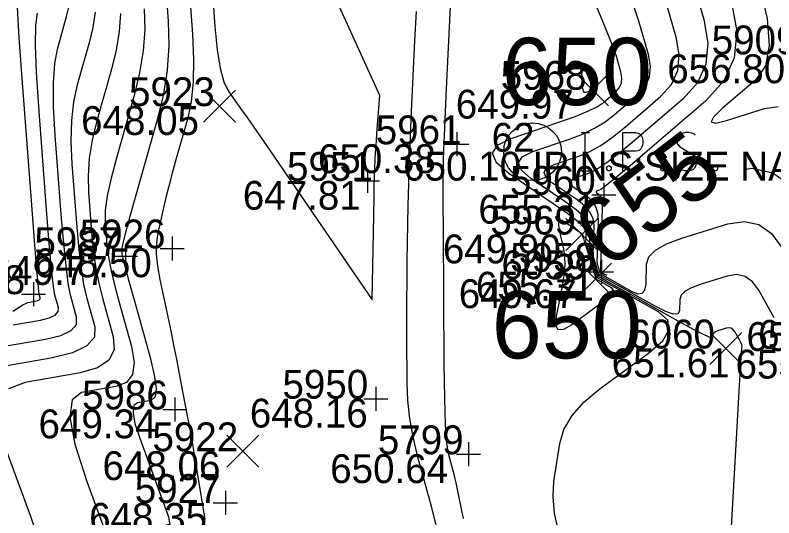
# Model space of a CAD drawing. Extents: x 2129350 to 2137777, y 657588 to 659885.
# Drawn here: x 2132814.21 to 2132845.79, y 658952.07 to 658972.99 of the extents above; entities that cross this region are included whole.
import ezdxf

# ---------------------------------------------------------------- set-up
doc = ezdxf.new("R2010")
doc.units = 0
for name, color, linetype in [('DT_X_Contour_Major', 7, 'Continuous'), ('DT_X_Contour_Minor', 7, 'Continuous'), ('SV_P_Mon_Cells_Set', 7, 'Continuous'), ('SV_X_Random_Point', 7, 'Continuous'), ('SV_X_Shot_Marker', 7, 'Continuous'), ('SV_X_Text_Comment', 7, 'Continuous'), ('SV_X_Text_Elevation', 7, 'Continuous'), ('SV_X_Text_Name', 7, 'Continuous')]:
    doc.layers.add(name, color=color, linetype=linetype)

msp = doc.modelspace()

# ---------------------------------------------------------------- linework, layer by layer
at = {"layer": 'DT_X_Contour_Major'}
for points in [[(2132832.868, 658952.05), (2132832.706, 658952.854), (2132832.576, 658953.46), (2132832.477, 658953.869), (2132832.254, 658954.695), (2132832.179, 658955.163), (2132832.123, 658955.947), (2132832.085, 658957.047), (2132832.066, 658958.464), (2132832.029, 658964.07), (2132832.024, 658965.143), (2132832.023, 658965.882), (2132832.025, 658966.286), (2132832.036, 658966.918), (2132832.052, 658967.377), (2132832.09, 658968.282), (2132832.152, 658969.632), (2132832.491, 658976.805)], [(2132820.389, 658975.353), (2132820.579, 658972.727), (2132820.602, 658971.726), (2132820.529, 658970.696), (2132820.359, 658969.634), (2132820.093, 658968.542), (2132819.255, 658965.589), (2132818.98, 658964.612), (2132818.786, 658963.893), (2132818.671, 658963.434), (2132818.637, 658963.235), (2132818.651, 658963.048), (2132818.687, 658962.877), (2132818.782, 658962.503), (2132818.937, 658961.926), (2132819.153, 658961.146), (2132819.808, 658958.797), (2132819.996, 658958.021), (2132820.069, 658957.457), (2132820.028, 658957.103), (2132819.872, 658956.961), (2132819.303, 658956.862), (2132819.148, 658956.742), (2132819.112, 658956.456), (2132819.193, 658956.004), (2132819.392, 658955.386), (2132820.594, 658952.116), (2132821.127, 658948.839)], [(2132844.029, 658973.529), (2132844.24, 658972.312), (2132844.13, 658971.219), (2132843.699, 658970.251), (2132842.946, 658969.408), (2132840.512, 658967.326), (2132839.707, 658966.641), (2132839.116, 658966.146), (2132838.741, 658965.842), (2132838.581, 658965.729), (2132838.44, 658965.681), (2132838.399, 658965.661), (2132838.385, 658965.637), (2132838.396, 658965.609), (2132838.432, 658965.577), (2132838.564, 658965.488), (2132838.605, 658965.402), (2132838.63, 658965.211), (2132838.64, 658964.915), (2132838.633, 658964.514), (2132838.594, 658963.306), (2132838.582, 658962.909), (2132838.572, 658962.626), (2132838.567, 658962.456), (2132838.565, 658962.399), (2132838.565, 658962.396), (2132838.567, 658962.39), (2132838.574, 658962.366), (2132838.587, 658962.324), (2132838.592, 658962.31), (2132838.595, 658962.3), (2132838.597, 658962.294), (2132838.597, 658962.292), (2132838.598, 658962.293), (2132838.606, 658962.288), (2132838.632, 658962.274), (2132838.674, 658962.25), (2132838.733, 658962.217), (2132838.831, 658962.163)], [(2132814.12, 658960.103), (2132815.256, 658960.301), (2132815.623, 658960.389), (2132815.869, 658960.506), (2132815.996, 658960.652), (2132816.003, 658960.827), (2132815.863, 658961.331), (2132815.802, 658961.696), (2132815.723, 658962.413), (2132815.626, 658963.483), (2132815.512, 658964.906), (2132815.185, 658969.169), (2132815.09, 658970.612), (2132815.051, 658971.745), (2132815.068, 658972.567), (2132815.141, 658973.078)], [(2132837.799, 658970.647), (2132837.801, 658970.8), (2132837.823, 658970.861), (2132837.865, 658970.832), (2132837.926, 658970.712), (2132838.179, 658970.126), (2132838.224, 658970.019), (2132838.252, 658969.953), (2132838.263, 658969.926), (2132838.268, 658969.906), (2132838.27, 658969.899), (2132838.269, 658969.893), (2132838.267, 658969.887), (2132838.262, 658969.882), (2132838.248, 658969.87), (2132838.236, 658969.864), (2132838.21, 658969.853), (2132838.17, 658969.839), (2132838.116, 658969.82), (2132837.954, 658969.765), (2132837.9, 658969.771), (2132837.859, 658969.833), (2132837.832, 658969.949), (2132837.818, 658970.119), (2132837.799, 658970.647)], [(2132844.607, 658966.581), (2132844.881, 658966.623), (2132845.742, 658966.43), (2132846.494, 658965.896)], [(2132837.375, 658960.107), (2132837.027, 658959.903), (2132836.806, 658959.893), (2132836.71, 658960.076), (2132836.741, 658960.452), (2132836.991, 658961.712), (2132837.065, 658962.163), (2132837.099, 658962.569), (2132837.093, 658962.931), (2132837.046, 658963.249), (2132836.869, 658964.037), (2132836.831, 658964.282), (2132836.85, 658964.425), (2132836.927, 658964.466), (2132837.06, 658964.407), (2132837.492, 658964.112), (2132837.634, 658964.014), (2132837.735, 658963.942), (2132837.796, 658963.895), (2132837.816, 658963.873), (2132837.815, 658963.85), (2132837.815, 658963.843), (2132837.815, 658963.837), (2132837.815, 658963.834), (2132837.815, 658963.833), (2132837.815, 658963.833), (2132837.825, 658963.799), (2132837.857, 658963.697), (2132837.909, 658963.527), (2132837.983, 658963.288), (2132838.207, 658962.562), (2132838.28, 658962.324), (2132838.333, 658962.153), (2132838.364, 658962.051), (2132838.375, 658962.017), (2132838.375, 658962.017), (2132838.392, 658962.008), (2132838.444, 658961.979), (2132838.529, 658961.931), (2132838.649, 658961.864), (2132839.016, 658961.659), (2132839.084, 658961.555), (2132839.016, 658961.394), (2132838.811, 658961.178), (2132838.469, 658960.906), (2132837.375, 658960.107)]]:
    msp.add_lwpolyline(points, dxfattribs=at)
at = {"layer": 'DT_X_Contour_Minor'}
for points in [[(2132822.523, 658972.521), (2132822.615, 658971.551), (2132822.736, 658970.78), (2132822.888, 658970.209), (2132823.069, 658969.836), (2132823.591, 658969.109), (2132823.857, 658968.731), (2132824.266, 658968.143), (2132824.816, 658967.345), (2132829.068, 658961.137), (2132829.143, 658965.373), (2132829.154, 658965.915), (2132829.164, 658966.311), (2132829.174, 658966.561), (2132829.196, 658967.035), (2132829.207, 658967.232), (2132829.222, 658967.47), (2132829.241, 658967.749), (2132829.265, 658968.067), (2132829.386, 658969.648), (2132826.071, 658976.941)], [(2132821.296, 658976.166), (2132821.582, 658972.198), (2132821.63, 658971.14), (2132821.613, 658970.205), (2132821.532, 658969.391), (2132821.386, 658968.7), (2132820.908, 658967.019), (2132820.741, 658966.419), (2132820.597, 658965.879), (2132820.475, 658965.399), (2132820.377, 658964.978), (2132820.145, 658963.938), (2132820.085, 658963.524), (2132820.078, 658963.061), (2132820.124, 658962.551), (2132820.222, 658961.992), (2132820.557, 658960.439), (2132820.681, 658959.854), (2132820.802, 658959.264), (2132820.92, 658958.669), (2132821.036, 658958.068), (2132821.341, 658956.461), (2132821.456, 658955.846), (2132821.57, 658955.209), (2132821.683, 658954.548), (2132821.796, 658953.864), (2132822.097, 658952.009)], [(2132842.082, 658975.538), (2132842.877, 658972.804), (2132843.046, 658971.829), (2132842.958, 658970.954), (2132842.612, 658970.179), (2132842.01, 658969.503), (2132840.059, 658967.835), (2132839.391, 658967.278), (2132838.849, 658966.858), (2132838.434, 658966.576), (2132838.145, 658966.43), (2132837.543, 658966.225), (2132837.371, 658966.14), (2132837.309, 658966.038), (2132837.356, 658965.919), (2132837.512, 658965.784), (2132838.072, 658965.401), (2132838.255, 658965.23), (2132838.382, 658965.004), (2132838.454, 658964.723), (2132838.47, 658964.386), (2132838.415, 658962.686), (2132838.553, 658962.238), (2132839.879, 658961.497), (2132840.129, 658961.397), (2132840.31, 658961.414), (2132840.422, 658961.549), (2132840.466, 658961.802), (2132840.49, 658962.632), (2132840.588, 658962.932), (2132840.864, 658963.211), (2132841.319, 658963.468), (2132841.952, 658963.704), (2132843.876, 658964.304), (2132844.559, 658964.409), (2132845.166, 658964.273), (2132845.696, 658963.897), (2132846.149, 658963.28)], [(2132822.317, 658975.374), (2132822.523, 658972.521)], [(2132845.181, 658974.254), (2132845.506, 658972.856), (2132845.59, 658971.731), (2132845.433, 658970.878), (2132845.035, 658970.298), (2132843.652, 658969.116), (2132843.273, 658968.751), (2132843.173, 658968.544), (2132843.352, 658968.494), (2132843.811, 658968.601), (2132845.404, 658969.098), (2132845.968, 658969.189)], [(2132845.805, 658960.396), (2132845.161, 658961.539), (2132844.898, 658961.897), (2132844.59, 658962.116), (2132844.237, 658962.195), (2132843.84, 658962.134), (2132842.721, 658961.785), (2132842.353, 658961.648), (2132842.089, 658961.499), (2132841.928, 658961.336), (2132841.871, 658961.162), (2132841.857, 658960.679), (2132841.79, 658960.556), (2132841.599, 658960.548), (2132841.284, 658960.655), (2132840.845, 658960.877), (2132838.508, 658962.182), (2132838.467, 658962.315), (2132838.435, 658962.419), (2132838.338, 658962.735), (2132838.306, 658962.839), (2132838.283, 658962.913), (2132838.265, 658962.972), (2132838.265, 658962.973), (2132838.266, 658963.007), (2132838.269, 658963.111), (2132838.275, 658963.283), (2132838.306, 658964.258), (2132838.268, 658964.53), (2132838.134, 658964.798), (2132837.905, 658965.059), (2132837.581, 658965.315), (2132836.591, 658965.991), (2132836.316, 658966.23), (2132836.233, 658966.439), (2132836.343, 658966.619), (2132836.646, 658966.769), (2132837.709, 658967.132), (2132838.127, 658967.309), (2132838.582, 658967.571), (2132839.076, 658967.915), (2132839.607, 658968.344), (2132841.073, 658969.598), (2132841.526, 658970.106), (2132841.786, 658970.689), (2132841.852, 658971.347), (2132841.725, 658972.08), (2132841.128, 658974.135)], [(2132836.831, 658951.457), (2132836.662, 658952.246), (2132836.597, 658952.956), (2132836.634, 658953.588), (2132836.873, 658955.166), (2132837.046, 658955.753), (2132837.385, 658956.33), (2132837.89, 658956.896), (2132838.561, 658957.452), (2132840.574, 658958.922), (2132841.166, 658959.443), (2132841.431, 658959.903), (2132841.371, 658960.301), (2132840.984, 658960.639), (2132839.038, 658961.727), (2132838.419, 658962.072), (2132838.411, 658962.1), (2132838.385, 658962.183), (2132838.343, 658962.321), (2132838.283, 658962.514), (2132838.101, 658963.104), (2132838.041, 658963.297), (2132837.999, 658963.436), (2132837.973, 658963.519), (2132837.965, 658963.546), (2132837.965, 658963.546), (2132837.965, 658963.559), (2132837.966, 658963.595), (2132837.968, 658963.656), (2132837.971, 658963.741), (2132837.979, 658964.002), (2132837.895, 658964.146), (2132837.637, 658964.384), (2132837.205, 658964.717), (2132836.599, 658965.143), (2132834.75, 658966.404), (2132834.236, 658966.85), (2132834.082, 658967.241), (2132834.287, 658967.577), (2132834.852, 658967.858), (2132836.838, 658968.535), (2132837.513, 658968.777), (2132838.048, 658968.995), (2132838.444, 658969.19), (2132838.701, 658969.361), (2132839.199, 658969.787), (2132839.353, 658969.96), (2132839.441, 658970.158), (2132839.464, 658970.382), (2132839.42, 658970.631), (2132839.218, 658971.329), (2132839.06, 658971.768), (2132838.741, 658972.564), (2132838.26, 658973.715)], [(2132813.501, 658959.167), (2132815.47, 658959.509), (2132816.105, 658959.663), (2132816.532, 658959.866), (2132816.752, 658960.118), (2132816.764, 658960.421), (2132816.521, 658961.294), (2132816.429, 658961.742), (2132816.335, 658962.431), (2132816.238, 658963.362), (2132816.14, 658964.534), (2132815.875, 658967.982), (2132815.806, 658969.177), (2132815.798, 658970.175), (2132815.851, 658970.976), (2132815.964, 658971.58), (2132816.347, 658972.93), (2132816.469, 658973.429)], [(2132814.102, 658960.669), (2132814.523, 658960.937), (2132814.739, 658961.039), (2132815.043, 658961.092), (2132815.141, 658961.116), (2132815.207, 658961.147), (2132815.241, 658961.186), (2132815.243, 658961.233), (2132815.205, 658961.368), (2132815.175, 658961.65), (2132815.111, 658962.396), (2132815.014, 658963.605), (2132814.884, 658965.277), (2132814.494, 658970.356), (2132814.374, 658972.048), (2132814.304, 658973.315)], [(2132819.577, 658973.256), (2132819.597, 658972.391), (2132819.533, 658971.5), (2132819.386, 658970.583), (2132819.156, 658969.639), (2132818.432, 658967.087), (2132818.198, 658966.203), (2132818.039, 658965.464), (2132817.955, 658964.87), (2132817.946, 658964.422), (2132818.023, 658963.42), (2132818.075, 658962.998), (2132818.17, 658962.485), (2132818.31, 658961.88), (2132818.495, 658961.183), (2132819.047, 658959.203), (2132819.161, 658958.541), (2132819.089, 658958.042), (2132818.833, 658957.706), (2132818.39, 658957.532), (2132816.963, 658957.284), (2132816.576, 658956.983), (2132816.484, 658956.265), (2132816.687, 658955.132), (2132817.186, 658953.583), (2132820.203, 658945.381)], [(2132844.026, 658951.696), (2132844.341, 658957.328), (2132844.399, 658958.329), (2132844.437, 658958.936), (2132844.455, 658959.151), (2132844.474, 658959.2), (2132844.472, 658959.231), (2132844.452, 658959.288), (2132844.412, 658959.37), (2132844.354, 658959.477), (2132844.174, 658959.797), (2132844.1, 658959.898), (2132844.014, 658959.959), (2132843.915, 658959.981), (2132843.804, 658959.964), (2132843.491, 658959.866), (2132843.388, 658959.828), (2132843.314, 658959.786), (2132843.269, 658959.741), (2132843.253, 658959.692), (2132843.249, 658959.557), (2132843.158, 658959.562), (2132842.888, 658959.681), (2132842.439, 658959.913), (2132841.811, 658960.257), (2132839.899, 658961.326), (2132839.271, 658961.677), (2132838.823, 658961.927), (2132838.554, 658962.077), (2132838.464, 658962.127), (2132838.464, 658962.127), (2132838.457, 658962.148), (2132838.438, 658962.212), (2132838.405, 658962.318), (2132838.359, 658962.467), (2132838.219, 658962.92), (2132838.173, 658963.068), (2132838.141, 658963.174), (2132838.121, 658963.238), (2132838.115, 658963.259), (2132838.115, 658963.26), (2132838.115, 658963.283), (2132838.118, 658963.353), (2132838.122, 658963.469), (2132838.127, 658963.633), (2132838.143, 658964.13), (2132838.081, 658964.338), (2132837.886, 658964.591), (2132837.555, 658964.888), (2132837.09, 658965.229), (2132835.67, 658966.198), (2132835.276, 658966.54), (2132835.158, 658966.84), (2132835.315, 658967.098), (2132835.749, 658967.314), (2132837.274, 658967.833), (2132837.82, 658968.043), (2132838.315, 658968.283), (2132838.76, 658968.553), (2132839.154, 658968.853), (2132840.136, 658969.693), (2132840.439, 658970.033), (2132840.613, 658970.423), (2132840.658, 658970.864), (2132840.573, 658971.355), (2132840.173, 658972.732), (2132839.963, 658973.365)], [(2132817.542, 658973.109), (2132817.441, 658972.48), (2132817.284, 658971.833), (2132816.787, 658970.083), (2132816.633, 658969.385), (2132816.545, 658968.604), (2132816.523, 658967.741), (2132816.566, 658966.795), (2132816.768, 658964.163), (2132816.85, 658963.241), (2132816.946, 658962.449), (2132817.056, 658961.788), (2132817.179, 658961.257), (2132817.525, 658960.015), (2132817.507, 658959.584), (2132817.194, 658959.225), (2132816.586, 658958.936), (2132815.683, 658958.718), (2132812.882, 658958.231)], [(2132818.591, 658973.056), (2132818.538, 658972.305), (2132818.414, 658971.532), (2132818.22, 658970.736), (2132817.609, 658968.585), (2132817.416, 658967.794), (2132817.292, 658967.034), (2132817.239, 658966.306), (2132817.256, 658965.608), (2132817.396, 658963.791), (2132817.462, 658963.119), (2132817.558, 658962.467), (2132817.683, 658961.834), (2132817.837, 658961.22), (2132818.286, 658959.609), (2132818.326, 658959.061), (2132818.11, 658958.628), (2132817.637, 658958.308), (2132816.909, 658958.103), (2132814.624, 658957.705), (2132813.926, 658957.434)], [(2132831.73, 658951.786), (2132831.531, 658952.541), (2132830.96, 658954.659), (2132830.772, 658955.443), (2132830.636, 658956.209), (2132830.553, 658956.956), (2132830.522, 658957.685), (2132830.509, 658959.601), (2132830.507, 658960.338), (2132830.509, 658961.112), (2132830.517, 658961.921), (2132830.53, 658962.767), (2132830.57, 658965.071), (2132830.59, 658965.964), (2132830.619, 658966.916), (2132830.657, 658967.926), (2132830.705, 658968.994), (2132830.844, 658971.92), (2132830.909, 658973.142)], [(2132813.74, 658955.15), (2132814.847, 658952.14), (2132815.206, 658951.058)]]:
    msp.add_lwpolyline(points, dxfattribs=at)
at = {"layer": 'SV_P_Mon_Cells_Set'}
for points in [[(2132837.76, 658968.107), (2132838.113, 658968.107)], [(2132837.76, 658968.107), (2132838.113, 658968.107)], [(2132837.936, 658966.507), (2132837.936, 658968.107)], [(2132837.936, 658966.507), (2132837.936, 658968.107)], [(2132839.502, 658966.507), (2132839.502, 658968.107), (2132840.031, 658968.107), (2132840.086, 658968.094), (2132840.163, 658968.069), (2132840.196, 658968.044), (2132840.229, 658968.018), (2132840.273, 658967.955), (2132840.306, 658967.892), (2132840.328, 658967.792), (2132840.328, 658967.64), (2132840.317, 658967.59), (2132840.295, 658967.514), (2132840.251, 658967.426), (2132840.207, 658967.389), (2132840.174, 658967.363), (2132840.119, 658967.338), (2132840.031, 658967.326), (2132839.502, 658967.326)], [(2132839.502, 658966.507), (2132839.502, 658968.107), (2132840.031, 658968.107), (2132840.086, 658968.094), (2132840.163, 658968.069), (2132840.196, 658968.044), (2132840.229, 658968.018), (2132840.273, 658967.955), (2132840.306, 658967.892), (2132840.328, 658967.792), (2132840.328, 658967.64), (2132840.317, 658967.59), (2132840.295, 658967.514), (2132840.251, 658967.426), (2132840.207, 658967.389), (2132840.174, 658967.363), (2132840.119, 658967.338), (2132840.031, 658967.326), (2132839.502, 658967.326)], [(2132842.511, 658967.993), (2132842.489, 658968.018), (2132842.456, 658968.044), (2132842.357, 658968.081), (2132842.235, 658968.107), (2132842.147, 658968.107), (2132842.114, 658968.107), (2132841.971, 658968.069), (2132841.85, 658967.993), (2132841.772, 658967.892), (2132841.75, 658967.792), (2132841.75, 658967.716), (2132841.772, 658967.615), (2132841.861, 658967.527), (2132842.467, 658967.149), (2132842.522, 658967.099), (2132842.544, 658967.048), (2132842.566, 658966.973), (2132842.566, 658966.897), (2132842.555, 658966.822), (2132842.544, 658966.771), (2132842.522, 658966.708), (2132842.5, 658966.658), (2132842.478, 658966.62), (2132842.445, 658966.582), (2132842.412, 658966.557), (2132842.368, 658966.532), (2132842.335, 658966.519), (2132842.235, 658966.507), (2132842.081, 658966.507), (2132841.982, 658966.532), (2132841.838, 658966.62), (2132841.75, 658966.696)], [(2132842.511, 658967.993), (2132842.489, 658968.018), (2132842.456, 658968.044), (2132842.357, 658968.081), (2132842.235, 658968.107), (2132842.147, 658968.107), (2132842.114, 658968.107), (2132841.971, 658968.069), (2132841.85, 658967.993), (2132841.772, 658967.892), (2132841.75, 658967.792), (2132841.75, 658967.716), (2132841.772, 658967.615), (2132841.861, 658967.527), (2132842.467, 658967.149), (2132842.522, 658967.099), (2132842.544, 658967.048), (2132842.566, 658966.973), (2132842.566, 658966.897), (2132842.555, 658966.822), (2132842.544, 658966.771), (2132842.522, 658966.708), (2132842.5, 658966.658), (2132842.478, 658966.62), (2132842.445, 658966.582), (2132842.412, 658966.557), (2132842.368, 658966.532), (2132842.335, 658966.519), (2132842.235, 658966.507), (2132842.081, 658966.507), (2132841.982, 658966.532), (2132841.838, 658966.62), (2132841.75, 658966.696)], [(2132838.895, 658966.721), (2132838.95, 658966.721), (2132838.984, 658966.696), (2132839.017, 658966.645), (2132839.017, 658966.582), (2132838.984, 658966.532), (2132838.95, 658966.507), (2132838.895, 658966.507), (2132838.862, 658966.532), (2132838.829, 658966.582), (2132838.829, 658966.645), (2132838.862, 658966.696), (2132838.895, 658966.721)], [(2132838.895, 658966.721), (2132838.95, 658966.721), (2132838.984, 658966.696), (2132839.017, 658966.645), (2132839.017, 658966.582), (2132838.984, 658966.532), (2132838.95, 658966.507), (2132838.895, 658966.507), (2132838.862, 658966.532), (2132838.829, 658966.582), (2132838.829, 658966.645), (2132838.862, 658966.696), (2132838.895, 658966.721)], [(2132841.144, 658966.721), (2132841.199, 658966.721), (2132841.232, 658966.696), (2132841.265, 658966.645), (2132841.265, 658966.582), (2132841.232, 658966.532), (2132841.199, 658966.507), (2132841.144, 658966.507), (2132841.111, 658966.532), (2132841.078, 658966.582), (2132841.078, 658966.645), (2132841.111, 658966.696), (2132841.144, 658966.721)], [(2132841.144, 658966.721), (2132841.199, 658966.721), (2132841.232, 658966.696), (2132841.265, 658966.645), (2132841.265, 658966.582), (2132841.232, 658966.532), (2132841.199, 658966.507), (2132841.144, 658966.507), (2132841.111, 658966.532), (2132841.078, 658966.582), (2132841.078, 658966.645), (2132841.111, 658966.696), (2132841.144, 658966.721)], [(2132843.327, 658966.721), (2132843.382, 658966.721), (2132843.415, 658966.696), (2132843.448, 658966.645), (2132843.448, 658966.582), (2132843.415, 658966.532), (2132843.382, 658966.507), (2132843.327, 658966.507), (2132843.293, 658966.532), (2132843.261, 658966.582), (2132843.261, 658966.645), (2132843.293, 658966.696), (2132843.327, 658966.721)], [(2132843.327, 658966.721), (2132843.382, 658966.721), (2132843.415, 658966.696), (2132843.448, 658966.645), (2132843.448, 658966.582), (2132843.415, 658966.532), (2132843.382, 658966.507), (2132843.327, 658966.507), (2132843.293, 658966.532), (2132843.261, 658966.582), (2132843.261, 658966.645), (2132843.293, 658966.696), (2132843.327, 658966.721)], [(2132837.76, 658966.507), (2132838.113, 658966.507)], [(2132837.76, 658966.507), (2132838.113, 658966.507)]]:
    msp.add_lwpolyline(points, dxfattribs=at)
msp.add_circle((2132835.741, 658967.305), 1.2, dxfattribs=at)
msp.add_circle((2132835.741, 658967.305), 1.2, dxfattribs=at)
at = {"layer": 'SV_X_Random_Point'}
for p, q in [((2132837.568, 658969.218), (2132838.902, 658970.552)), ((2132837.568, 658970.552), (2132838.902, 658969.218)), ((2132822.047, 658968.536), (2132823.381, 658969.872)), ((2132822.047, 658969.872), (2132823.381, 658968.536)), ((2132837.133, 658963.193), (2132838.467, 658964.529)), ((2132837.133, 658964.529), (2132838.467, 658963.193)), ((2132837.693, 658961.331), (2132839.027, 658962.666)), ((2132837.693, 658962.666), (2132839.027, 658961.331)), ((2132843.123, 658958.453), (2132844.457, 658959.787)), ((2132843.123, 658959.787), (2132844.457, 658958.453)), ((2132823.013, 658954.176), (2132824.347, 658955.51)), ((2132823.013, 658955.51), (2132824.347, 658954.176))]:
    msp.add_line(p, q, dxfattribs=at)
at = {"layer": 'SV_X_Shot_Marker'}
for p, q in [((2132832.59, 658968.116), (2132832.59, 658967.116)), ((2132832.09, 658967.616), (2132833.09, 658967.616)), ((2132832.59, 658967.616), (2132832.59, 658967.616)), ((2132828.878, 658966.592), (2132828.878, 658965.592)), ((2132828.378, 658966.092), (2132829.378, 658966.092)), ((2132828.878, 658966.092), (2132828.878, 658966.092)), ((2132838.714, 658966.014), (2132838.714, 658965.014)), ((2132838.214, 658965.514), (2132839.214, 658965.514)), ((2132838.714, 658965.514), (2132838.714, 658965.514)), ((2132820.738, 658963.784), (2132820.738, 658962.784)), ((2132818.795, 658963.463), (2132818.795, 658962.463)), ((2132820.238, 658963.284), (2132821.238, 658963.284)), ((2132820.738, 658963.284), (2132820.738, 658963.284)), ((2132818.295, 658962.963), (2132819.295, 658962.963)), ((2132818.795, 658962.963), (2132818.795, 658962.963)), ((2132838.611, 658962.809), (2132838.611, 658961.809)), ((2132838.612, 658962.81), (2132838.612, 658961.81)), ((2132838.111, 658962.309), (2132839.111, 658962.309)), ((2132838.112, 658962.31), (2132839.112, 658962.31)), ((2132838.611, 658962.309), (2132838.611, 658962.309)), ((2132838.612, 658962.31), (2132838.612, 658962.31)), ((2132814.965, 658961.881), (2132814.965, 658960.881)), ((2132814.465, 658961.381), (2132815.465, 658961.381)), ((2132814.965, 658961.381), (2132814.965, 658961.381)), ((2132829.225, 658957.53), (2132829.225, 658956.53)), ((2132820.854, 658957.082), (2132820.854, 658956.082)), ((2132828.725, 658957.03), (2132829.725, 658957.03)), ((2132829.225, 658957.03), (2132829.225, 658957.03)), ((2132820.354, 658956.582), (2132821.354, 658956.582)), ((2132820.854, 658956.582), (2132820.854, 658956.582)), ((2132833.082, 658955.218), (2132833.082, 658954.218)), ((2132832.582, 658954.718), (2132833.582, 658954.718)), ((2132833.082, 658954.718), (2132833.082, 658954.718)), ((2132822.954, 658953.191), (2132822.954, 658952.191)), ((2132822.454, 658952.691), (2132823.454, 658952.691)), ((2132822.954, 658952.691), (2132822.954, 658952.691))]:
    msp.add_line(p, q, dxfattribs=at)

# ---------------------------------------------------------------- texts
at = {"layer": 'DT_X_Contour_Major'}
for p in [(2132834.47, 658969.247), (2132834.046, 658958.707)]:
    msp.add_text('650', height=2.8, dxfattribs=at).set_placement(p)
msp.add_text('655', height=2.8, rotation=37.4092, dxfattribs=at).set_placement((2132838.888, 658962.34))
at = {"layer": 'SV_X_Text_Comment'}
msp.add_text('IPINS:SIZE NAIL IPINS:NAME IPINS:NUMBER IPINS:NOTE IPINS:PHOTO', height=1.2, dxfattribs=at).set_placement((2132835.741, 658966.105))
at = {"layer": 'SV_X_Text_Elevation'}
for s, p in [('656.80', (2132841.349, 658970.158)), ('649.97', (2132832.547, 658968.685)), ('648.05', (2132816.951, 658968.004)), ('650.38', (2132826.808, 658966.416)), ('650.10', (2132830.356, 658966.105)), ('650.10', (2132830.356, 658966.105)), ('647.81', (2132823.681, 658964.892)), ('655.31', (2132833.488, 658964.314)), ('649.90', (2132832.008, 658962.661)), ('648.50', (2132814.984, 658962.084)), ('649.77', (2132813.145, 658961.763)), ('655.31', (2132833.385, 658961.109)), ('655.31', (2132833.386, 658961.11)), ('649.67', (2132832.672, 658960.799)), ('655.30', (2132845.131, 658959.107)), ('655.26', (2132844.645, 658959.018)), ('651.61', (2132839.037, 658957.92)), ('655.26', (2132844.192, 658957.868)), ('648.16', (2132823.973, 658955.83)), ('649.34', (2132815.176, 658955.382)), ('648.06', (2132817.841, 658953.643)), ('650.64', (2132827.319, 658953.518)), ('648.35', (2132817.285, 658951.491))]:
    msp.add_text(s, height=1.2, dxfattribs=at).set_placement(p)
at = {"layer": 'SV_X_Text_Name'}
for s, p in [('5909', (2132843.2, 658971.358)), ('5968', (2132834.418, 658969.885)), ('5923', (2132818.944, 658969.204)), ('5961', (2132829.216, 658967.616)), ('62', (2132834.04, 658967.305)), ('62', (2132834.04, 658967.305)), ('5951', (2132825.523, 658966.092)), ('5960', (2132834.802, 658965.514)), ('5969', (2132833.983, 658963.861)), ('5926', (2132816.893, 658963.284)), ('5987', (2132815.006, 658962.963)), ('5958', (2132834.813, 658962.309)), ('5959', (2132834.814, 658962.31)), ('6059', (2132834.448, 658961.999)), ('6058', (2132811.053, 658961.381)), ('6060', (2132839.765, 658959.12)), ('5950', (2132825.332, 658957.03)), ('5986', (2132816.99, 658956.582)), ('5922', (2132819.92, 658954.843)), ('5799', (2132829.303, 658954.718)), ('5927', (2132819.184, 658952.691))]:
    msp.add_text(s, height=1.2, dxfattribs=at).set_placement(p)

doc.saveas('drawing.dxf')
